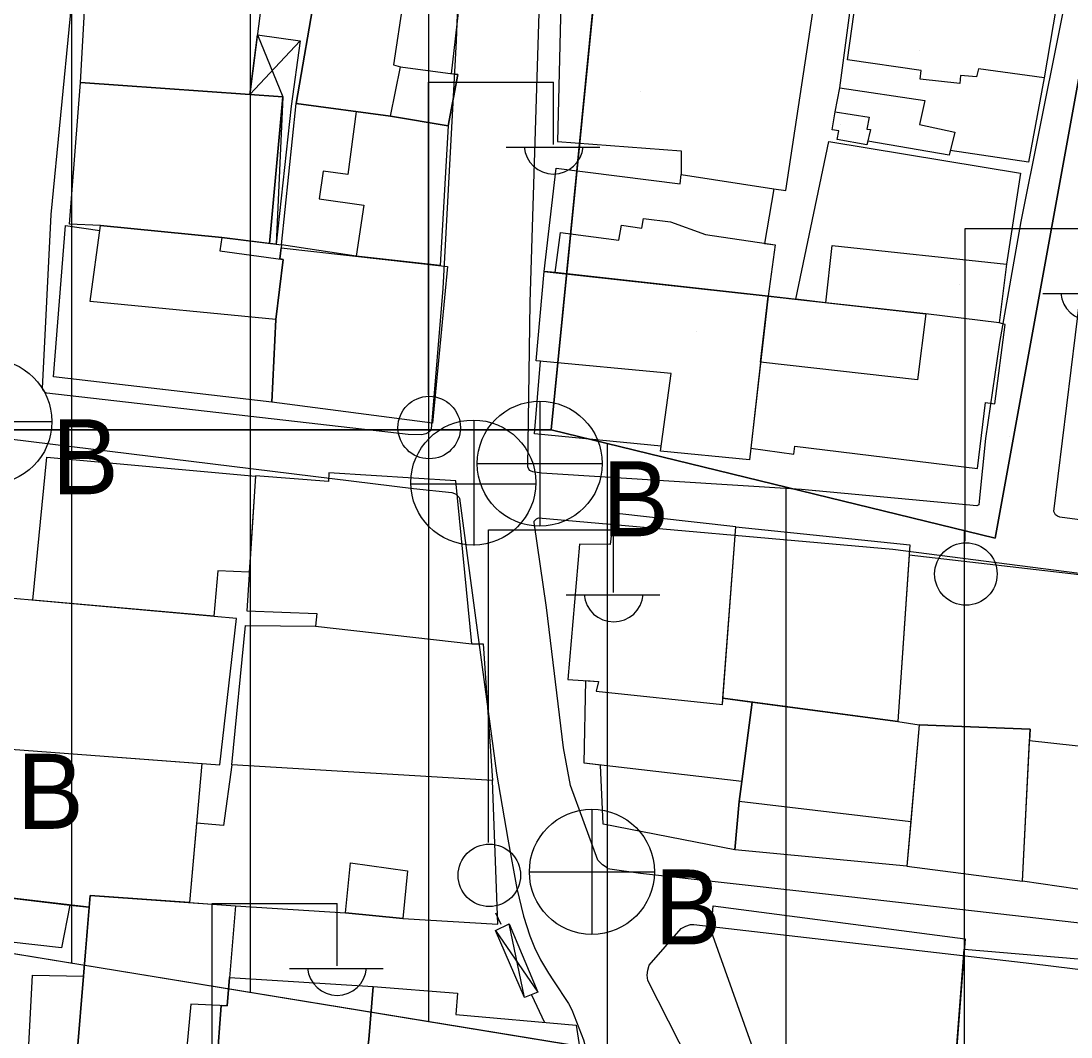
# Model space of a CAD drawing. Extents: x 417997 to 421451, y 4451742 to 4455216.
# Drawn here: x 419279.9 to 419338.7, y 4453230.3 to 4453287.2 of the extents above; entities that cross this region are included whole.
import ezdxf

# ---------------------------------------------------------------- set-up
doc = ezdxf.new("R2010")
doc.units = 0
for name, color, linetype in [('ADA', 7, 'Continuous'), ('ADAKENARI', 7, 'Continuous'), ('B_Mesken', 7, 'Continuous'), ('B_Sundurma', 7, 'Continuous'), ('B_Teras', 7, 'Continuous'), ('Default', 7, 'Continuous'), ('PL_AYA_PARK_DINLENME', 7, 'Continuous'), ('PL_KON_MEV_350', 7, 'Continuous'), ('S_Elektrik_Diregi', 7, 'Continuous'), ('S_Rogar_Kapagi', 7, 'Continuous'), ('S_Rogar_Kapagi_Buski', 7, 'Continuous'), ('Sinir_Duvar_tek_tarafa_ait', 7, 'Continuous'), ('TR_ORTAYOGUNKONUT', 7, 'Continuous'), ('TR_PARKALANI', 7, 'Continuous'), ('Yol_Sose', 7, 'Continuous')]:
    doc.layers.add(name, color=color, linetype=linetype)

# ---------------------------------------------------------------- blocks, each defined once
blk = doc.blocks.new('POINT_DISPLAY')
at = {"layer": 'Default'}
blk.add_line((0, 0), (0, 0), dxfattribs=at)

msp = doc.modelspace()

# ---------------------------------------------------------------- linework, layer by layer
at = {"layer": 'ADA'}
for p, q in [((419316.258, 4453331.104), (419309.63, 4453264.279)), ((419316.258, 4453331.104), (419309.63, 4453264.279)), ((419334.483, 4453258.204), (419346.633, 4453325.029)), ((419334.483, 4453258.204), (419346.633, 4453325.029)), ((419309.63, 4453264.279), (419334.483, 4453258.204)), ((419309.63, 4453264.279), (419334.483, 4453258.204))]:
    msp.add_line(p, q, dxfattribs=at)
at = {"layer": 'ADAKENARI'}
msp.add_line((419538.425, 4453192.648), (419256.318, 4453238.725), dxfattribs=at)
msp.add_line((419538.425, 4453192.648), (419256.318, 4453238.725), dxfattribs=at)
at = {"layer": 'B_Mesken'}
for points in [[(419310.236, 4453291.235), (419309.985, 4453280.423), (419316.902, 4453279.885), (419316.9, 4453278.561), (419322.085, 4453277.768), (419322.763, 4453277.679), (419324.566, 4453289.517), (419323.306, 4453289.735)], [(419283.271, 4453283.713), (419283.68, 4453291.064), (419293.575, 4453289.544), (419292.756, 4453283.052)], [(419304.51, 4453288.282), (419301.297, 4453288.656), (419301.25, 4453288.303), (419296.44, 4453288.948), (419295.339, 4453282.546), (419300.632, 4453281.831), (419303.85, 4453281.287), (419304.391, 4453284.159), (419304.046, 4453284.207)], [(419337.238, 4453283.975), (419336.349, 4453279.262), (419331.978, 4453279.916), (419331.91, 4453279.652), (419327.354, 4453280.442), (419327.303, 4453280.223), (419325.639, 4453280.536), (419325.729, 4453281.006), (419325.357, 4453281.073), (419325.538, 4453282.073), (419325.781, 4453283.427), (419326.577, 4453289.314), (419326.814, 4453289.285), (419337.906, 4453287.927)], [(419294.605, 4453282.923), (419293.852, 4453274.71), (419291.177, 4453275.036), (419284.382, 4453275.711), (419282.646, 4453275.783), (419283.271, 4453283.713)], [(419303.85, 4453281.287), (419303.405, 4453273.471), (419298.709, 4453273.99), (419294.524, 4453274.629), (419295.339, 4453282.546), (419298.711, 4453282.09), (419300.632, 4453281.831)], [(419335.127, 4453273.547), (419334.706, 4453270.268), (419330.604, 4453270.765), (419325.01, 4453271.393), (419323.332, 4453271.581), (419325.17, 4453280.422), (419335.91, 4453278.651)], [(419309.23, 4453273.147), (419309.909, 4453278.923), (419316.843, 4453278.043), (419316.9, 4453278.561), (419322.085, 4453277.768), (419321.567, 4453274.712), (419322.163, 4453274.623), (419321.769, 4453271.757), (419309.851, 4453273.078)], [(419294.202, 4453270.446), (419293.983, 4453265.828), (419281.747, 4453267.243), (419282.427, 4453275.712), (419284.344, 4453275.431), (419284.382, 4453275.711), (419291.177, 4453275.036), (419294.524, 4453274.629), (419294.424, 4453273.844), (419294.621, 4453273.817)], [(419293.983, 4453265.828), (419294.202, 4453270.446), (419294.621, 4453273.817), (419294.424, 4453273.844), (419294.502, 4453274.455), (419303.812, 4453273.426), (419302.981, 4453264.651)], [(419315.781, 4453263.355), (419308.697, 4453264.056), (419309.024, 4453268.112), (419308.79, 4453268.134), (419309.23, 4453273.147), (419321.769, 4453271.757), (419320.734, 4453262.605), (419315.743, 4453263.089)], [(419334.706, 4453270.268), (419330.604, 4453270.765), (419325.01, 4453271.393), (419321.769, 4453271.757), (419321.769, 4453271.757), (419321.351, 4453268.061), (419320.806, 4453263.246), (419323.209, 4453262.922), (419323.265, 4453263.363), (419333.496, 4453262.113), (419333.94, 4453265.805), (419334.479, 4453265.73), (419335.042, 4453270.167)], [(419280.589, 4453254.743), (419281.385, 4453262.745), (419293.072, 4453261.678), (419292.72, 4453256.314), (419290.96, 4453256.388), (419290.726, 4453253.836)], [(419293.073, 4453261.694), (419292.578, 4453254.148), (419296.506, 4453253.995), (419296.419, 4453253.292), (419305.19, 4453252.298), (419304.288, 4453261.429), (419297.166, 4453261.863), (419297.162, 4453261.376)], [(419313.138, 4453259.604), (419312.935, 4453257.852), (419311.205, 4453257.872), (419310.549, 4453250.294), (419312.278, 4453250.193), (419312.139, 4453249.654), (419319.214, 4453248.898), (419319.971, 4453258.85)], [(419319.971, 4453258.85), (419329.719, 4453257.845), (419329.042, 4453247.948), (419319.241, 4453249.247)], [(419339.699, 4453256.098), (419329.678, 4453257.254), (419329.042, 4453247.948), (419330.239, 4453247.763), (419336.443, 4453247.529), (419336.411, 4453246.883), (419340.331, 4453246.449), (419340.645, 4453248.982), (419339.351, 4453249.135), (419339.705, 4453252.597), (419339.209, 4453252.64)], [(419279.489, 4453254.842), (419278.607, 4453246.459), (419291.072, 4453245.529), (419292.006, 4453253.722)], [(419291.744, 4453245.532), (419292.512, 4453253.325), (419296.419, 4453253.292), (419305.19, 4453252.298), (419305.813, 4453252.291), (419306.348, 4453244.645)], [(419312.535, 4453242.198), (419312.391, 4453245.51), (419311.476, 4453245.616), (419311.56, 4453250.235), (419312.278, 4453250.193), (419312.139, 4453249.654), (419319.214, 4453248.898), (419319.241, 4453249.247), (419320.889, 4453249.029), (419320.311, 4453244.593), (419320.147, 4453243.469), (419319.908, 4453240.763)], [(419319.908, 4453240.763), (419320.147, 4453243.469), (419320.311, 4453244.593), (419320.889, 4453249.029), (419329.042, 4453247.948), (419330.239, 4453247.763), (419329.767, 4453242.328), (419329.551, 4453239.842)], [(419330.239, 4453247.763), (419329.551, 4453239.842), (419336.021, 4453239.009), (419336.443, 4453247.529)], [(419277.388, 4453238.295), (419278.607, 4453246.459), (419290.056, 4453245.605), (419289.368, 4453237.818), (419283.811, 4453238.203), (419283.758, 4453237.553)], [(419336.411, 4453246.883), (419340.331, 4453246.449), (419340.12, 4453238.409), (419336.021, 4453239.009)], [(419291.744, 4453245.532), (419291.282, 4453242.12), (419289.76, 4453242.259), (419289.368, 4453237.818), (419291.956, 4453237.638), (419298.106, 4453237.243), (419301.31, 4453236.916), (419306.629, 4453236.61), (419306.348, 4453244.645)], [(419279.68, 4453226.18), (419272.305, 4453226.829), (419276.387, 4453235.935), (419277.388, 4453238.295), (419282.668, 4453237.674), (419283.758, 4453237.553), (419283.438, 4453233.686), (419283.083, 4453229.398), (419282.967, 4453225.966), (419279.668, 4453225.986)], [(419291.145, 4453232.047), (419290.895, 4453228.767), (419291.268, 4453228.773), (419291.019, 4453225.493), (419282.967, 4453225.966), (419283.083, 4453229.398), (419283.811, 4453238.203), (419291.956, 4453237.638), (419291.475, 4453232.031)], [(419326.291, 4453224.344), (419323.449, 4453224.757), (419321.233, 4453228.787), (419318.584, 4453236.232), (419318.704, 4453237.637), (419332.804, 4453235.792), (419331.9, 4453223.995)], [(419332.76, 4453235.208), (419342.211, 4453234.407), (419341.317, 4453223.409), (419331.9, 4453223.995)], [(419291.612, 4453233.622), (419299.661, 4453233.112), (419299.408, 4453230.153), (419299.117, 4453227.872), (419298.887, 4453224.734), (419291.019, 4453225.493), (419291.268, 4453228.773), (419290.895, 4453228.767), (419291.145, 4453232.047), (419291.475, 4453232.031)], [(419299.408, 4453230.153), (419299.661, 4453233.112), (419304.386, 4453232.747), (419304.294, 4453231.541), (419311.016, 4453230.956), (419311.889, 4453225.353), (419310.824, 4453223.868), (419298.883, 4453224.734), (419299.117, 4453227.872)]]:
    msp.add_lwpolyline(points, close=True, dxfattribs=at)
at = {"layer": 'B_Sundurma'}
for p, q in [((419292.756, 4453283.052), (419295.566, 4453286.056)), ((419293.177, 4453286.391), (419294.605, 4453282.923)), ((419294.605, 4453282.923), (419294.226, 4453274.665)), ((419308.136, 4453232.501), (419307.264, 4453236.618)), ((419306.503, 4453236.252), (419308.887, 4453232.791))]:
    msp.add_line(p, q, dxfattribs=at)
for points in [[(419293.177, 4453286.391), (419295.566, 4453286.056), (419295.073, 4453282.385), (419294.226, 4453274.665), (419293.852, 4453274.71), (419294.605, 4453282.923), (419292.756, 4453283.052)], [(419308.136, 4453232.501), (419306.503, 4453236.252), (419307.264, 4453236.618), (419308.887, 4453232.791)]]:
    msp.add_lwpolyline(points, close=True, dxfattribs=at)
at = {"layer": 'B_Teras'}
for points in [[(419300.632, 4453281.831), (419295.339, 4453282.546), (419296.44, 4453288.948), (419301.327, 4453288.292), (419300.79, 4453284.697), (419301.192, 4453284.601), (419304.391, 4453284.159), (419303.85, 4453281.287)], [(419326.218, 4453284.978), (419326.814, 4453289.285), (419337.906, 4453287.927), (419337.238, 4453283.975), (419333.556, 4453284.484), (419333.445, 4453284.029), (419332.552, 4453284.11), (419332.518, 4453283.663), (419330.282, 4453283.912), (419330.346, 4453284.384)], [(419300.632, 4453281.831), (419301.192, 4453284.601), (419304.391, 4453284.159), (419303.85, 4453281.287)], [(419327.303, 4453280.223), (419325.639, 4453280.536), (419325.729, 4453281.006), (419325.357, 4453281.073), (419325.538, 4453282.073), (419325.781, 4453283.427), (419330.55, 4453282.717), (419330.243, 4453281.359), (419332.238, 4453280.932), (419331.91, 4453279.652), (419327.354, 4453280.442)], [(419294.524, 4453274.629), (419295.339, 4453282.546), (419298.711, 4453282.09), (419298.234, 4453278.564), (419296.861, 4453278.746), (419296.63, 4453277.198), (419299.126, 4453276.842), (419298.709, 4453273.99)], [(419325.639, 4453280.536), (419325.729, 4453281.006), (419325.357, 4453281.073), (419325.538, 4453282.073), (419327.434, 4453281.775), (419327.297, 4453281.109), (419327.504, 4453281.085), (419327.303, 4453280.223)], [(419321.769, 4453271.757), (419309.851, 4453273.078), (419310.152, 4453275.313), (419313.423, 4453274.891), (419313.568, 4453275.73), (419314.703, 4453275.563), (419314.799, 4453276.106), (419316.309, 4453275.917), (419318.274, 4453275.202), (419322.163, 4453274.623)], [(419283.817, 4453271.45), (419284.382, 4453275.711), (419291.177, 4453275.036), (419291.075, 4453274.297), (419294.621, 4453273.817), (419294.202, 4453270.446)], [(419330.604, 4453270.765), (419325.01, 4453271.393), (419325.357, 4453274.596), (419335.127, 4453273.547), (419334.706, 4453270.268)], [(419308.79, 4453268.134), (419309.23, 4453273.147), (419321.769, 4453271.757), (419320.734, 4453262.605), (419315.743, 4453263.089), (419316.35, 4453267.427)], [(419321.351, 4453268.061), (419321.769, 4453271.757), (419330.604, 4453270.765), (419330.138, 4453267.071)], [(419319.241, 4453249.247), (419320.889, 4453249.029), (419320.311, 4453244.593), (419311.476, 4453245.616), (419311.56, 4453250.235), (419312.278, 4453250.193), (419312.139, 4453249.654), (419319.214, 4453248.898)], [(419320.889, 4453249.029), (419329.042, 4453247.948), (419330.239, 4453247.763), (419329.767, 4453242.328), (419320.147, 4453243.469), (419320.311, 4453244.593)], [(419298.106, 4453237.243), (419298.381, 4453240.03), (419301.572, 4453239.582), (419301.31, 4453236.916)], [(419276.387, 4453235.935), (419277.388, 4453238.295), (419282.668, 4453237.674), (419282.209, 4453235.285)], [(419283.083, 4453229.398), (419283.811, 4453238.203), (419291.956, 4453237.638), (419291.475, 4453232.031), (419289.444, 4453232.127), (419289.141, 4453228.923)], [(419282.967, 4453225.966), (419279.668, 4453225.986), (419279.91, 4453229.834), (419280.366, 4453229.857), (419280.576, 4453233.757), (419283.438, 4453233.686), (419283.083, 4453229.398)]]:
    msp.add_lwpolyline(points, close=True, dxfattribs=at)
at = {"layer": 'PL_AYA_PARK_DINLENME'}
msp.add_lwpolyline([(419309.63, 4453264.279), (419316.258, 4453331.104), (419346.633, 4453325.029), (419334.483, 4453258.204)], close=True, dxfattribs=at)
msp.add_lwpolyline([(419309.63, 4453264.279), (419316.258, 4453331.104), (419346.633, 4453325.029), (419334.483, 4453258.204)], close=True, dxfattribs=at)
at = {"layer": 'PL_KON_MEV_350'}
msp.add_lwpolyline([(419538.425, 4453192.648), (419256.318, 4453238.725), (419260.478, 4453264.279), (419309.63, 4453264.279), (419334.483, 4453258.204), (419346.633, 4453325.029), (419316.258, 4453331.104), (419309.63, 4453264.279), (419260.478, 4453264.279), (419235.965, 4453267.866), (419238.042, 4453280.58), (419238.78, 4453285.867), (419239.272, 4453291.183), (419239.516, 4453296.515), (419239.513, 4453301.853), (419239.262, 4453307.185), (419238.765, 4453312.5), (419238.02, 4453317.786), (419237.032, 4453323.032), (419222.78, 4453390.072)], dxfattribs=at)
at = {"layer": 'S_Elektrik_Diregi'}
for p, q in [((419302.757, 4453266.238), (419302.757, 4453283.738)), ((419302.757, 4453283.738), (419309.758, 4453283.738)), ((419309.758, 4453280.238), (419309.758, 4453283.738)), ((419307.098, 4453280.098), (419312.348, 4453280.098)), ((419332.814, 4453258.042), (419332.814, 4453275.542)), ((419332.814, 4453275.542), (419339.814, 4453275.542)), ((419337.154, 4453271.902), (419342.404, 4453271.902)), ((419306.124, 4453241.173), (419306.124, 4453258.673)), ((419306.124, 4453258.673), (419313.124, 4453258.673)), ((419313.124, 4453255.173), (419313.124, 4453258.673)), ((419310.464, 4453255.033), (419315.714, 4453255.033)), ((419290.635, 4453220.264), (419290.635, 4453237.764)), ((419290.635, 4453237.764), (419297.635, 4453237.764)), ((419297.635, 4453234.264), (419297.635, 4453237.764)), ((419294.975, 4453234.124), (419300.225, 4453234.124))]:
    msp.add_line(p, q, dxfattribs=at)
for centre in [(419302.793, 4453264.403), (419332.85, 4453256.207), (419306.16, 4453239.338)]:
    msp.add_circle(centre, 1.75, dxfattribs=at)
for centre in [(419309.758, 4453280.251), (419339.815, 4453272.055), (419313.125, 4453255.186), (419297.636, 4453234.277)]:
    msp.add_arc(centre, 1.658, 184.83843, 355.14641, dxfattribs=at)
at = {"layer": 'S_Rogar_Kapagi'}
for p, q in [((419305.319, 4453257.795), (419305.319, 4453264.795)), ((419301.749, 4453261.26), (419308.749, 4453261.26))]:
    msp.add_line(p, q, dxfattribs=at)
msp.add_circle((419305.266, 4453261.324), 3.5, dxfattribs=at)
at = {"layer": 'S_Rogar_Kapagi_Buski'}
for p, q in [((419308.984, 4453265.884), (419308.984, 4453258.884)), ((419274.664, 4453264.734), (419281.664, 4453264.734)), ((419305.484, 4453262.384), (419312.484, 4453262.384)), ((419311.904, 4453243.035), (419311.904, 4453236.034)), ((419308.404, 4453239.534), (419315.404, 4453239.534))]:
    msp.add_line(p, q, dxfattribs=at)
for centre in [(419278.164, 4453264.734), (419308.984, 4453262.384), (419311.904, 4453239.534)]:
    msp.add_circle(centre, 3.5, dxfattribs=at)
at = {"layer": 'Sinir_Duvar_tek_tarafa_ait'}
for points in [[(419306.502, 4453237.244), (419306.807, 4453236.6)], [(419308.517, 4453232.648), (419309.259, 4453231.109)]]:
    msp.add_lwpolyline(points, dxfattribs=at)
at = {"layer": 'TR_ORTAYOGUNKONUT'}
for p, q in [((419282.78, 4453234.403), (419282.78, 4453414.471)), ((419282.78, 4453234.403), (419282.78, 4453414.471)), ((419292.78, 4453232.77), (419292.78, 4453365.986)), ((419292.78, 4453232.77), (419292.78, 4453365.986)), ((419302.78, 4453231.136), (419302.78, 4453354.738)), ((419302.78, 4453231.136), (419302.78, 4453354.738)), ((419312.78, 4453229.503), (419312.78, 4453263.509)), ((419312.78, 4453229.503), (419312.78, 4453263.509)), ((419322.78, 4453227.87), (419322.78, 4453261.065)), ((419322.78, 4453227.87), (419322.78, 4453261.065)), ((419332.78, 4453226.236), (419332.78, 4453258.62)), ((419332.78, 4453226.236), (419332.78, 4453258.62))]:
    msp.add_line(p, q, dxfattribs=at)
at = {"layer": 'Yol_Sose'}
for points in [[(419274.823, 4453327.155), (419293.743, 4453330.9), (419308.591, 4453332.92), (419308.7, 4453332.903), (419308.78, 4453332.87), (419308.818, 4453332.83), (419308.86, 4453332.658), (419307.631, 4453320.837), (419305.534, 4453307.491), (419305.214, 4453304.546), (419304.828, 4453299.707), (419304.313, 4453286.052), (419303.557, 4453272.189), (419302.908, 4453264.309), (419302.846, 4453264.217), (419302.772, 4453264.149), (419302.599, 4453264.042), (419302.384, 4453263.998), (419301.619, 4453264.01), (419281.38, 4453266.335), (419281.291, 4453266.373), (419281.167, 4453266.483), (419281.133, 4453266.586), (419281.617, 4453276.335)], [(419375.827, 4453324.78), (419374.179, 4453320.038), (419372.993, 4453316.5), (419371.453, 4453310.662), (419369.916, 4453303.882), (419367.584, 4453290.79), (419366.509, 4453283.19), (419365.668, 4453272.829), (419364.604, 4453262.653), (419363.916, 4453256.664), (419363.892, 4453256.588), (419363.845, 4453256.509), (419363.768, 4453256.45), (419363.584, 4453256.44), (419347.764, 4453258.094), (419338.119, 4453259.391), (419337.971, 4453259.434), (419337.859, 4453259.524), (419337.782, 4453259.708), (419339.239, 4453271.563), (419342.03, 4453287.874)], [(419281.617, 4453276.335), (419282.71, 4453287.454), (419282.89, 4453290.79), (419282.766, 4453292.289), (419282.602, 4453293.337), (419279.072, 4453309.723)], [(419339.097, 4453291.753), (419335.93, 4453275.928), (419334.739, 4453269.161), (419333.939, 4453263.794), (419333.609, 4453260.477), (419333.584, 4453260.264), (419333.566, 4453260.086), (419333.456, 4453260.016), (419323.641, 4453260.93), (419309.086, 4453261.842), (419308.599, 4453261.931), (419308.462, 4453261.982), (419308.417, 4453262.004), (419308.309, 4453262.199), (419308.446, 4453271.407), (419308.95, 4453287.623)], [(419274.786, 4453236.893), (419276.166, 4453240.586), (419276.951, 4453242.593), (419277.349, 4453244.15), (419277.828, 4453247.195), (419278.285, 4453255.14), (419278.894, 4453262.129), (419279.047, 4453263.608), (419279.107, 4453263.727), (419279.298, 4453263.769), (419301.916, 4453260.999), (419304.069, 4453260.762), (419304.301, 4453260.668), (419304.48, 4453260.495), (419304.486, 4453260.453), (419305.384, 4453253.759)], [(419393.416, 4453228.762), (419376.12, 4453231.263), (419360.905, 4453234.146), (419353.009, 4453235.122), (419340.365, 4453236.529), (419324.173, 4453238.378), (419314.636, 4453239.437), (419312.777, 4453239.707), (419312.753, 4453239.75), (419312.492, 4453239.919), (419312.243, 4453240.187), (419310.708, 4453244.36), (419310.316, 4453246.471), (419309.366, 4453254.332), (419308.668, 4453259.091), (419308.674, 4453259.164), (419308.802, 4453259.287), (419308.921, 4453259.357), (419328.751, 4453257.598), (419339.798, 4453256.179)], [(419305.384, 4453253.759), (419306.57, 4453245.064), (419307.196, 4453241.364), (419307.709, 4453238.593), (419308.073, 4453237.047), (419308.429, 4453235.95), (419308.682, 4453235.296), (419309.024, 4453234.612), (419309.242, 4453234.235), (419309.466, 4453233.867), (419309.764, 4453233.438), (419310.596, 4453232.157), (419310.79, 4453231.809), (419311.428, 4453230.138), (419312.483, 4453226.175), (419312.504, 4453225.675), (419312.438, 4453225.468), (419310.345, 4453223.062), (419310.201, 4453222.917), (419310.034, 4453222.832), (419309.767, 4453222.75), (419294.332, 4453223.889), (419290.353, 4453224.152)], [(419317.953, 4453227.72), (419315.044, 4453233.445), (419314.998, 4453233.75), (419315.033, 4453234.026), (419315.119, 4453234.318), (419316.907, 4453236.359), (419317.164, 4453236.492), (419317.435, 4453236.588), (419317.608, 4453236.58), (419336.535, 4453234.4), (419352.934, 4453232.386), (419364.993, 4453230.243)]]:
    msp.add_lwpolyline(points, dxfattribs=at)

# ---------------------------------------------------------------- block references
at = {"layer": 'TR_PARKALANI', "xscale": 0.1, "yscale": 0.10000000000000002}
for p in [(419330.271, 4453285.523), (419330.271, 4453285.523), (419314.63, 4453283.204), (419314.63, 4453283.204), (419325.854, 4453281.373), (419325.854, 4453281.373), (419311.082, 4453278.768), (419311.082, 4453278.768), (419332.514, 4453272.393), (419332.514, 4453272.393), (419317.742, 4453269.788), (419317.742, 4453269.788), (419335.284, 4453263.883), (419335.284, 4453263.883), (419324.403, 4453260.809), (419324.403, 4453260.809), (419325.93, 4453260.903), (419325.93, 4453260.903)]:
    msp.add_blockref('POINT_DISPLAY', p, dxfattribs=at)

# ---------------------------------------------------------------- texts
at = {"layer": 'S_Rogar_Kapagi_Buski'}
for p in [(419281.664, 4453260.669), (419312.484, 4453258.319), (419279.704, 4453241.94), (419315.404, 4453235.47)]:
    msp.add_text('B', height=4.2, dxfattribs=at).set_placement(p)

doc.saveas('drawing.dxf')
